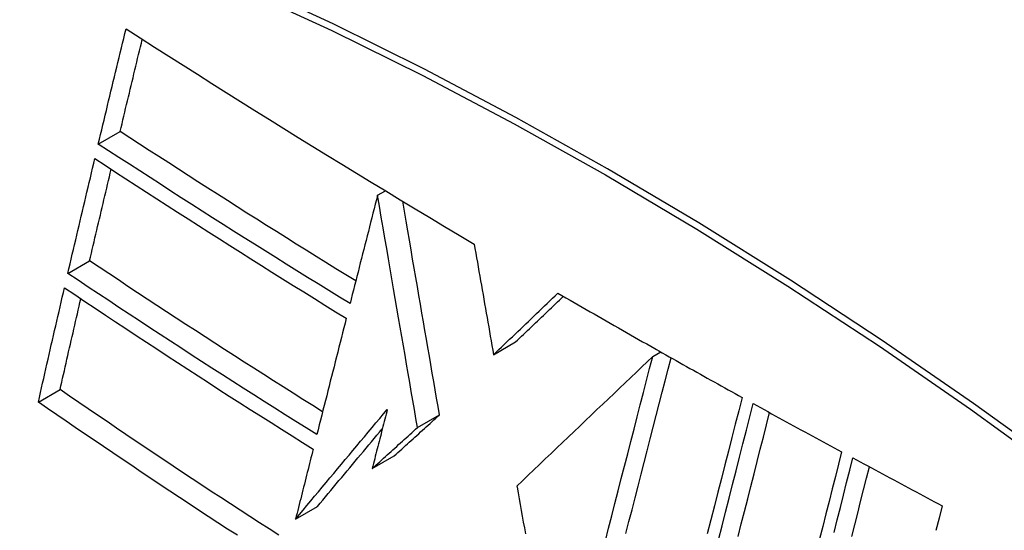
# Model space of a CAD drawing. Header units: inches. Extents: x 27 to 746, y 82 to 342.
# Tile 260 of 284: x 736.655 to 736.92, y 265.936 to 266.073. Entities that reach past the tile are written whole.
import ezdxf

# ---------------------------------------------------------------- set-up
doc = ezdxf.new("R2010")
doc.units = ezdxf.units.IN
doc.header["$MEASUREMENT"] = 0
doc.layers.add('Visible Edges(ANSI)', color=7, linetype='Continuous', lineweight=25)
doc.layers.add('Visible Tangent Edges(ANSI)', color=7, linetype='Continuous', lineweight=25)

msp = doc.modelspace()

# ---------------------------------------------------------------- linework, layer by layer
at = {"layer": 'Visible Edges(ANSI)'}
for p, q in [((736.67656, 266.03968), (736.68242, 266.04306)), ((736.75147, 266.02593), (736.75357, 266.02714)), ((736.75147, 266.02593), (736.75147, 266.02593)), ((736.66838, 266.00497), (736.67423, 266.00835)), ((736.78259, 265.98317), (736.78849, 265.98658)), ((736.82584, 265.98482), (736.82634, 265.98454)), ((736.82634, 265.98454), (736.82691, 265.98421)), ((736.82529, 265.98267), (736.82744, 265.98391)), ((736.66047, 265.97044), (736.6663, 265.97381)), ((736.7622, 265.96363), (736.7681, 265.96703)), ((736.75003, 265.95262), (736.75592, 265.95602)), ((736.78884, 265.94792), (736.78889, 265.94763)), ((736.72947, 265.93905), (736.73535, 265.94245))]:
    msp.add_line(p, q, dxfattribs=at)
at = {"layer": 'Visible Edges(ANSI)', "flags": 128}
for points in [[(736.67656, 266.03968), (736.67687, 266.04097), (736.67718, 266.04225), (736.67748, 266.04354), (736.67779, 266.04483), (736.6781, 266.04612), (736.67841, 266.04741), (736.67872, 266.04869), (736.67902, 266.04998), (736.67933, 266.05127), (736.67964, 266.05256), (736.67995, 266.05385), (736.68026, 266.05514), (736.68057, 266.05643), (736.68088, 266.05772), (736.68119, 266.05901), (736.6815, 266.06029), (736.68181, 266.06158), (736.68212, 266.06287), (736.68243, 266.06416), (736.68274, 266.06545), (736.68305, 266.06673), (736.68336, 266.06802), (736.68368, 266.06931), (736.68399, 266.07059)], [(736.68399, 266.07059), (736.6878, 266.06815), (736.69163, 266.06571), (736.69546, 266.06327), (736.69929, 266.06083), (736.70313, 266.0584), (736.70698, 266.05597), (736.71084, 266.05354), (736.7147, 266.05112), (736.71857, 266.04869), (736.72244, 266.04628), (736.72632, 266.04386), (736.73021, 266.04145), (736.7341, 266.03905), (736.738, 266.03665), (736.7419, 266.03425), (736.74581, 266.03186), (736.74972, 266.02948), (736.75365, 266.0271), (736.75758, 266.02472), (736.76152, 266.02234), (736.76547, 266.01997), (736.76944, 266.01759), (736.77341, 266.01523), (736.77739, 266.01286)], [(736.68242, 266.04306), (736.68266, 266.04409), (736.68291, 266.04512), (736.68315, 266.04615), (736.6834, 266.04718), (736.68365, 266.04821), (736.68389, 266.04924), (736.68414, 266.05027), (736.68439, 266.0513), (736.68463, 266.05233), (736.68488, 266.05336), (736.68513, 266.05439), (736.68538, 266.05543), (736.68562, 266.05646), (736.68587, 266.05749), (736.68612, 266.05852), (736.68637, 266.05955), (736.68661, 266.06058), (736.68686, 266.06161), (736.68711, 266.06264), (736.68736, 266.06368), (736.68761, 266.06471), (736.68786, 266.06574), (736.68811, 266.06677), (736.68835, 266.0678)], [(736.74562, 266.00295), (736.74295, 266.0046), (736.74028, 266.00624), (736.73762, 266.00789), (736.73496, 266.00955), (736.73231, 266.0112), (736.72966, 266.01286), (736.72701, 266.01452), (736.72436, 266.01618), (736.72172, 266.01784), (736.71908, 266.01951), (736.71644, 266.02118), (736.7138, 266.02285), (736.71117, 266.02453), (736.70854, 266.0262), (736.70591, 266.02788), (736.70329, 266.02956), (736.70067, 266.03125), (736.69805, 266.03293), (736.69544, 266.03461), (736.69283, 266.0363), (736.69022, 266.03799), (736.68762, 266.03968), (736.68501, 266.04137), (736.68242, 266.04306)], [(736.74408, 265.99688), (736.74122, 265.99864), (736.73837, 266.00039), (736.73551, 266.00215), (736.73267, 266.00392), (736.72983, 266.00569), (736.72699, 266.00746), (736.72415, 266.00923), (736.72132, 266.011), (736.71849, 266.01278), (736.71566, 266.01456), (736.71284, 266.01635), (736.71003, 266.01813), (736.70722, 266.01992), (736.70441, 266.02171), (736.70161, 266.0235), (736.69881, 266.02529), (736.69601, 266.02708), (736.69322, 266.02888), (736.69044, 266.03067), (736.68766, 266.03247), (736.68488, 266.03427), (736.6821, 266.03607), (736.67933, 266.03788), (736.67656, 266.03968)], [(736.66838, 266.00497), (736.66868, 266.00625), (736.66898, 266.00754), (736.66928, 266.00882), (736.66958, 266.0101), (736.66988, 266.01139), (736.67018, 266.01267), (736.67048, 266.01396), (736.67078, 266.01524), (736.67109, 266.01653), (736.67139, 266.01781), (736.67169, 266.0191), (736.67199, 266.02038), (736.67229, 266.02167), (736.6726, 266.02295), (736.6729, 266.02424), (736.6732, 266.02552), (736.67351, 266.02681), (736.67381, 266.02809), (736.67411, 266.02937), (736.67442, 266.03066), (736.67472, 266.03194), (736.67503, 266.03322), (736.67533, 266.03451), (736.67564, 266.03579)], [(736.67564, 266.03579), (736.6784, 266.03398), (736.68116, 266.03218), (736.68393, 266.03038), (736.68671, 266.02858), (736.68948, 266.02678), (736.69227, 266.02498), (736.69505, 266.02318), (736.69784, 266.02139), (736.70064, 266.0196), (736.70344, 266.0178), (736.70624, 266.01601), (736.70905, 266.01423), (736.71186, 266.01244), (736.71467, 266.01066), (736.71749, 266.00887), (736.72032, 266.00709), (736.72315, 266.00532), (736.72599, 266.00354), (736.72883, 266.00177), (736.73167, 266), (736.73452, 265.99823), (736.73737, 265.99647), (736.74022, 265.9947), (736.74308, 265.99295)], [(736.67423, 266.00835), (736.67447, 266.00937), (736.67471, 266.01039), (736.67494, 266.01142), (736.67518, 266.01244), (736.67542, 266.01346), (736.67566, 266.01449), (736.6759, 266.01551), (736.67614, 266.01654), (736.67638, 266.01756), (736.67662, 266.01859), (736.67686, 266.01961), (736.67711, 266.02064), (736.67735, 266.02166), (736.67759, 266.02269), (736.67783, 266.02371), (736.67807, 266.02474), (736.67831, 266.02576), (736.67855, 266.02679), (736.6788, 266.02781), (736.67904, 266.02884), (736.67928, 266.02986), (736.67952, 266.03088), (736.67977, 266.03191), (736.68001, 266.03293)], [(736.75147, 266.02593), (736.75116, 266.02472), (736.75085, 266.02352), (736.75054, 266.02231), (736.75024, 266.0211), (736.74993, 266.01989), (736.74962, 266.01868), (736.74931, 266.01747), (736.749, 266.01626), (736.7487, 266.01505), (736.74839, 266.01383), (736.74808, 266.01262), (736.74777, 266.01141), (736.74746, 266.0102), (736.74716, 266.00899), (736.74685, 266.00778), (736.74654, 266.00656), (736.74623, 266.00535), (736.74592, 266.00414), (736.74562, 266.00293), (736.74531, 266.00172), (736.745, 266.00051), (736.74469, 265.9993), (736.74439, 265.99809), (736.74408, 265.99688)], [(736.7622, 265.96363), (736.76178, 265.96603), (736.76137, 265.96844), (736.76095, 265.97086), (736.76053, 265.97328), (736.76011, 265.97571), (736.75969, 265.97815), (736.75927, 265.9806), (736.75885, 265.98306), (736.75842, 265.98554), (736.75799, 265.98804), (736.75755, 265.99056), (736.75712, 265.9931), (736.75667, 265.99567), (736.75623, 265.99825), (736.75578, 266.00087), (736.75532, 266.00351), (736.75486, 266.00619), (736.7544, 266.0089), (736.75393, 266.01164), (736.75345, 266.01442), (736.75296, 266.01723), (736.75247, 266.02009), (736.75197, 266.02299), (736.75147, 266.02593)], [(736.7681, 265.96703), (736.76771, 265.96927), (736.76732, 265.9715), (736.76694, 265.97374), (736.76655, 265.97599), (736.76616, 265.97824), (736.76577, 265.9805), (736.76538, 265.98278), (736.76498, 265.98506), (736.76459, 265.98735), (736.76419, 265.98966), (736.76379, 265.99199), (736.76338, 265.99433), (736.76298, 265.99669), (736.76257, 265.99907), (736.76215, 266.00147), (736.76174, 266.0039), (736.76131, 266.00635), (736.76089, 266.00883), (736.76046, 266.01133), (736.76002, 266.01387), (736.75958, 266.01643), (736.75913, 266.01903), (736.75868, 266.02166), (736.75822, 266.02433)], [(736.77739, 266.01286), (736.7776, 266.01164), (736.77781, 266.01042), (736.77803, 266.0092), (736.77824, 266.00797), (736.77846, 266.00674), (736.77867, 266.0055), (736.77889, 266.00427), (736.77911, 266.00303), (736.77932, 266.0018), (736.77954, 266.00056), (736.77976, 265.99932), (736.77997, 265.99808), (736.78019, 265.99684), (736.78041, 265.99559), (736.78063, 265.99435), (736.78085, 265.99311), (736.78106, 265.99186), (736.78128, 265.99062), (736.7815, 265.98938), (736.78172, 265.98813), (736.78194, 265.98689), (736.78216, 265.98565), (736.78237, 265.98441), (736.78259, 265.98317)], [(736.73673, 265.96786), (736.73408, 265.96952), (736.73144, 265.97118), (736.7288, 265.97284), (736.72617, 265.97451), (736.72354, 265.97618), (736.72092, 265.97785), (736.7183, 265.97952), (736.71568, 265.98119), (736.71306, 265.98287), (736.71045, 265.98456), (736.70784, 265.98624), (736.70524, 265.98793), (736.70263, 265.98962), (736.70003, 265.99131), (736.69744, 265.99301), (736.69484, 265.99471), (736.69225, 265.9964), (736.68967, 265.99811), (736.68709, 265.99981), (736.68451, 266.00151), (736.68193, 266.00322), (736.67936, 266.00493), (736.67679, 266.00664), (736.67423, 266.00835)], [(736.73519, 265.96176), (736.73235, 265.96352), (736.72952, 265.96529), (736.7267, 265.96707), (736.72388, 265.96884), (736.72106, 265.97062), (736.71825, 265.97241), (736.71545, 265.97419), (736.71264, 265.97598), (736.70984, 265.97778), (736.70705, 265.97958), (736.70426, 265.98138), (736.70147, 265.98318), (736.69869, 265.98498), (736.69591, 265.98679), (736.69314, 265.9886), (736.69037, 265.99042), (736.6876, 265.99223), (736.68484, 265.99405), (736.68209, 265.99586), (736.67934, 265.99768), (736.67659, 265.9995), (736.67385, 266.00133), (736.67111, 266.00315), (736.66838, 266.00497)], [(736.66047, 265.97044), (736.66075, 265.97172), (736.66104, 265.97299), (736.66133, 265.97427), (736.66162, 265.97555), (736.66191, 265.97683), (736.6622, 265.97811), (736.66249, 265.97938), (736.66278, 265.98066), (736.66308, 265.98194), (736.66337, 265.98322), (736.66366, 265.9845), (736.66395, 265.98578), (736.66425, 265.98706), (736.66454, 265.98834), (736.66483, 265.98962), (736.66513, 265.9909), (736.66542, 265.99218), (736.66572, 265.99346), (736.66601, 265.99474), (736.66631, 265.99602), (736.6666, 265.99729), (736.6669, 265.99857), (736.66719, 265.99985), (736.66749, 266.00112)], [(736.66749, 266.00112), (736.67022, 265.99929), (736.67296, 265.99747), (736.6757, 265.99564), (736.67845, 265.99381), (736.6812, 265.99199), (736.68395, 265.99017), (736.68671, 265.98834), (736.68947, 265.98653), (736.69224, 265.98471), (736.69501, 265.9829), (736.69779, 265.98109), (736.70056, 265.97928), (736.70334, 265.97748), (736.70613, 265.97568), (736.70891, 265.97388), (736.7117, 265.97209), (736.7145, 265.9703), (736.7173, 265.96851), (736.7201, 265.96673), (736.72291, 265.96495), (736.72572, 265.96317), (736.72854, 265.9614), (736.73137, 265.95963), (736.7342, 265.95786)], [(736.6663, 265.97381), (736.66653, 265.97482), (736.66676, 265.97584), (736.66699, 265.97685), (736.66722, 265.97787), (736.66745, 265.97888), (736.66768, 265.9799), (736.66791, 265.98091), (736.66814, 265.98193), (736.66837, 265.98295), (736.6686, 265.98396), (736.66884, 265.98498), (736.66907, 265.98599), (736.6693, 265.98701), (736.66953, 265.98803), (736.66977, 265.98904), (736.67, 265.99006), (736.67023, 265.99108), (736.67047, 265.99209), (736.6707, 265.99311), (736.67093, 265.99413), (736.67117, 265.99514), (736.6714, 265.99616), (736.67164, 265.99718), (736.67187, 265.99819)], [(736.78259, 265.98317), (736.78331, 265.98386), (736.78403, 265.98455), (736.78475, 265.98523), (736.78547, 265.98592), (736.78619, 265.98661), (736.78691, 265.9873), (736.78763, 265.98799), (736.78835, 265.98868), (736.78907, 265.98937), (736.78979, 265.99006), (736.79051, 265.99075), (736.79123, 265.99143), (736.79195, 265.99212), (736.79268, 265.99281), (736.7934, 265.9935), (736.79412, 265.99419), (736.79484, 265.99488), (736.79556, 265.99557), (736.79628, 265.99625), (736.797, 265.99694), (736.79772, 265.99763), (736.79843, 265.99831), (736.79915, 265.999), (736.79987, 265.99968)], [(736.78849, 265.98658), (736.78902, 265.98709), (736.78956, 265.9876), (736.79009, 265.98811), (736.79063, 265.98862), (736.79116, 265.98913), (736.79169, 265.98964), (736.79223, 265.99015), (736.79276, 265.99066), (736.7933, 265.99117), (736.79383, 265.99168), (736.79437, 265.9922), (736.7949, 265.99271), (736.79544, 265.99322), (736.79597, 265.99373), (736.79651, 265.99424), (736.79704, 265.99475), (736.79758, 265.99527), (736.79811, 265.99578), (736.79865, 265.99629), (736.79918, 265.9968), (736.79972, 265.99731), (736.80025, 265.99782), (736.80079, 265.99833), (736.80132, 265.99884)], [(736.79987, 265.99968), (736.80094, 265.99906), (736.80202, 265.99844), (736.8031, 265.99781), (736.80418, 265.99719), (736.80525, 265.99657), (736.80633, 265.99595), (736.80741, 265.99533), (736.80849, 265.99471), (736.80957, 265.99409), (736.81065, 265.99347), (736.81173, 265.99285), (736.81282, 265.99223), (736.8139, 265.99161), (736.81498, 265.99099), (736.81607, 265.99037), (736.81715, 265.98975), (736.81824, 265.98913), (736.81932, 265.98851), (736.82041, 265.9879), (736.82149, 265.98728), (736.82258, 265.98666), (736.82367, 265.98605), (736.82476, 265.98543), (736.82584, 265.98482)], [(736.74308, 265.99295), (736.74275, 265.99165), (736.74242, 265.99035), (736.7421, 265.98906), (736.74177, 265.98776), (736.74144, 265.98646), (736.74111, 265.98516), (736.74078, 265.98386), (736.74045, 265.98256), (736.74012, 265.98126), (736.73979, 265.97996), (736.73946, 265.97866), (736.73913, 265.97736), (736.7388, 265.97606), (736.73847, 265.97476), (736.73814, 265.97346), (736.73782, 265.97215), (736.73749, 265.97085), (736.73716, 265.96955), (736.73683, 265.96825), (736.7365, 265.96695), (736.73617, 265.96565), (736.73584, 265.96435), (736.73552, 265.96306), (736.73519, 265.96176)], [(736.82691, 265.98421), (736.82784, 265.98369), (736.82877, 265.98316), (736.82969, 265.98264), (736.83062, 265.98212), (736.83155, 265.98159), (736.83248, 265.98107), (736.83341, 265.98055), (736.83434, 265.98003), (736.83527, 265.9795), (736.8362, 265.97898), (736.83714, 265.97846), (736.83807, 265.97794), (736.839, 265.97742), (736.83993, 265.9769), (736.84086, 265.97638), (736.8418, 265.97586), (736.84273, 265.97534), (736.84366, 265.97482), (736.8446, 265.9743), (736.84553, 265.97378), (736.84646, 265.97326), (736.8474, 265.97274), (736.84833, 265.97222), (736.84927, 265.97171)], [(736.82529, 265.98267), (736.82384, 265.98129), (736.82238, 265.9799), (736.8209, 265.97849), (736.81942, 265.97708), (736.81793, 265.97566), (736.81642, 265.97422), (736.81491, 265.97279), (736.81339, 265.97134), (736.81187, 265.96989), (736.81034, 265.96843), (736.80881, 265.96697), (736.80727, 265.9655), (736.80573, 265.96403), (736.80418, 265.96256), (736.80264, 265.96109), (736.8011, 265.95962), (736.79955, 265.95815), (736.79801, 265.95668), (736.79647, 265.95521), (736.79494, 265.95374), (736.7934, 265.95228), (736.79188, 265.95082), (736.79035, 265.94937), (736.78884, 265.94792)], [(736.81258, 265.93327), (736.81344, 265.9366), (736.8143, 265.93994), (736.81515, 265.94328), (736.81601, 265.94661), (736.81687, 265.94994), (736.81772, 265.95326), (736.81858, 265.95658), (736.81943, 265.95988), (736.82028, 265.96318), (736.82112, 265.96647), (736.82196, 265.96974), (736.8228, 265.973), (736.82364, 265.97624), (736.82447, 265.97946), (736.82529, 265.98267)], [(736.8181, 265.93522), (736.81892, 265.93839), (736.81974, 265.94156), (736.82055, 265.94474), (736.82137, 265.94791), (736.82218, 265.95108), (736.823, 265.95425), (736.82381, 265.95741), (736.82462, 265.96056), (736.82543, 265.9637), (736.82624, 265.96684), (736.82704, 265.96997), (736.82784, 265.97308), (736.82864, 265.97618), (736.82944, 265.97927), (736.83023, 265.98234)], [(736.72497, 265.93474), (736.72236, 265.93642), (736.71976, 265.93809), (736.71717, 265.93977), (736.71458, 265.94145), (736.712, 265.94313), (736.70943, 265.94482), (736.70686, 265.9465), (736.70429, 265.94819), (736.70173, 265.94988), (736.69918, 265.95158), (736.69663, 265.95327), (736.69409, 265.95497), (736.69154, 265.95667), (736.68901, 265.95837), (736.68648, 265.96007), (736.68395, 265.96178), (736.68142, 265.96349), (736.67889, 265.96521), (736.67636, 265.96692), (736.67384, 265.96864), (736.67132, 265.97036), (736.66881, 265.97208), (736.6663, 265.97381)], [(736.84927, 265.97171), (736.84836, 265.96814), (736.84744, 265.96455), (736.84652, 265.96094), (736.84559, 265.95731), (736.84466, 265.95365), (736.84372, 265.94998), (736.84278, 265.9463), (736.84184, 265.9426), (736.84089, 265.93889), (736.83994, 265.93516)], [(736.71386, 265.93472), (736.71125, 265.93641), (736.70865, 265.9381), (736.70606, 265.93979), (736.70347, 265.94149), (736.70089, 265.94319), (736.69831, 265.94489), (736.69574, 265.94659), (736.69317, 265.94829), (736.69061, 265.95), (736.68806, 265.9517), (736.68552, 265.95341), (736.68298, 265.95511), (736.68045, 265.95682), (736.67792, 265.95853), (736.6754, 265.96023), (736.67289, 265.96194), (736.67039, 265.96364), (736.6679, 265.96534), (736.66541, 265.96704), (736.66294, 265.96874), (736.66047, 265.97044)], [(736.72947, 265.93905), (736.73049, 265.94027), (736.7315, 265.9415), (736.73252, 265.94272), (736.73355, 265.94395), (736.73457, 265.94518), (736.73559, 265.94641), (736.73662, 265.94764), (736.73765, 265.94887), (736.73867, 265.9501), (736.7397, 265.95133), (736.74073, 265.95256), (736.74176, 265.9538), (736.74279, 265.95503), (736.74382, 265.95626), (736.74485, 265.95749), (736.74588, 265.95872), (736.74691, 265.95995), (736.74794, 265.96118), (736.74896, 265.9624), (736.74999, 265.96363), (736.75102, 265.96485), (736.75204, 265.96608), (736.75306, 265.9673), (736.75409, 265.96851)], [(736.75409, 265.96851), (736.75392, 265.96785), (736.75375, 265.96719), (736.75358, 265.96653), (736.75341, 265.96587), (736.75324, 265.96521), (736.75307, 265.96454), (736.7529, 265.96388), (736.75273, 265.96322), (736.75256, 265.96256), (736.7524, 265.96189), (736.75223, 265.96123), (736.75206, 265.96057), (736.75189, 265.95991), (736.75172, 265.95924), (736.75155, 265.95858), (736.75138, 265.95792), (736.75121, 265.95726), (736.75104, 265.95659), (736.75087, 265.95593), (736.7507, 265.95527), (736.75054, 265.95461), (736.75037, 265.95394), (736.7502, 265.95328), (736.75003, 265.95262)], [(736.84295, 265.93353), (736.8439, 265.93725), (736.84484, 265.94096), (736.84578, 265.94466), (736.84672, 265.94834), (736.84766, 265.95201), (736.84859, 265.95566), (736.84951, 265.95929), (736.85043, 265.9629), (736.85135, 265.96649), (736.85226, 265.97005)], [(736.85226, 265.97005), (736.85324, 265.96951), (736.85423, 265.96897), (736.85521, 265.96843), (736.85619, 265.96789), (736.85718, 265.96734), (736.85816, 265.9668), (736.85915, 265.96626), (736.86014, 265.96572), (736.86112, 265.96518), (736.86211, 265.96464), (736.8631, 265.9641), (736.86408, 265.96356), (736.86507, 265.96302), (736.86606, 265.96248), (736.86705, 265.96194), (736.86804, 265.9614), (736.86903, 265.96087), (736.87002, 265.96033), (736.87101, 265.95979), (736.872, 265.95925), (736.87299, 265.95872), (736.87398, 265.95818), (736.87497, 265.95764), (736.87596, 265.95711)], [(736.75592, 265.95602), (736.75643, 265.95648), (736.75693, 265.95694), (736.75744, 265.9574), (736.75795, 265.95786), (736.75845, 265.95831), (736.75896, 265.95877), (736.75947, 265.95923), (736.75997, 265.95969), (736.76048, 265.96015), (736.76099, 265.96061), (736.7615, 265.96107), (736.762, 265.96153), (736.76251, 265.96198), (736.76302, 265.96244), (736.76353, 265.9629), (736.76403, 265.96336), (736.76454, 265.96382), (736.76505, 265.96428), (736.76556, 265.96474), (736.76606, 265.9652), (736.76657, 265.96566), (736.76708, 265.96612), (736.76759, 265.96657), (736.7681, 265.96703)], [(736.8482, 265.93441), (736.84906, 265.93778), (736.84991, 265.94114), (736.85077, 265.94449), (736.85162, 265.94784), (736.85247, 265.95117), (736.85331, 265.95449), (736.85416, 265.9578), (736.855, 265.96109), (736.85583, 265.96437), (736.85666, 265.96763)], [(736.73535, 265.94245), (736.73607, 265.94331), (736.73679, 265.94417), (736.73751, 265.94504), (736.73823, 265.94591), (736.73895, 265.94677), (736.73968, 265.94764), (736.7404, 265.94851), (736.74112, 265.94938), (736.74185, 265.95025), (736.74257, 265.95112), (736.7433, 265.95199), (736.74403, 265.95286), (736.74475, 265.95373), (736.74548, 265.9546), (736.74621, 265.95547), (736.74693, 265.95634), (736.74766, 265.95721), (736.74839, 265.95808), (736.74912, 265.95895), (736.74984, 265.95982), (736.75057, 265.96069), (736.7513, 265.96156), (736.75203, 265.96243), (736.75275, 265.9633)], [(736.75003, 265.95262), (736.75053, 265.95308), (736.75104, 265.95354), (736.75155, 265.95399), (736.75205, 265.95445), (736.75256, 265.95491), (736.75307, 265.95537), (736.75357, 265.95583), (736.75408, 265.95629), (736.75459, 265.95675), (736.75509, 265.9572), (736.7556, 265.95766), (736.75611, 265.95812), (736.75662, 265.95858), (736.75712, 265.95904), (736.75763, 265.9595), (736.75814, 265.95996), (736.75865, 265.96042), (736.75915, 265.96088), (736.75966, 265.96134), (736.76017, 265.96179), (736.76068, 265.96225), (736.76118, 265.96271), (736.76169, 265.96317), (736.7622, 265.96363)], [(736.7342, 265.95786), (736.73401, 265.95708), (736.73381, 265.95629), (736.73361, 265.95551), (736.73342, 265.95473), (736.73322, 265.95394), (736.73302, 265.95316), (736.73282, 265.95238), (736.73263, 265.95159), (736.73243, 265.95081), (736.73223, 265.95002), (736.73203, 265.94924), (736.73184, 265.94846), (736.73164, 265.94767), (736.73144, 265.94689), (736.73124, 265.9461), (736.73105, 265.94532), (736.73085, 265.94454), (736.73065, 265.94375), (736.73045, 265.94297), (736.73026, 265.94218), (736.73006, 265.9414), (736.72986, 265.94062), (736.72967, 265.93983), (736.72947, 265.93905)], [(736.87596, 265.95711), (736.87513, 265.95381), (736.87429, 265.9505), (736.87346, 265.94717), (736.87261, 265.94382), (736.87177, 265.94047), (736.87092, 265.9371), (736.87007, 265.93373)], [(736.87396, 265.93547), (736.8748, 265.93884), (736.87564, 265.94219), (736.87648, 265.94553), (736.87732, 265.94886), (736.87815, 265.95218), (736.87898, 265.95547)], [(736.87898, 265.95547), (736.87998, 265.95494), (736.88097, 265.9544), (736.88197, 265.95386), (736.88296, 265.95333), (736.88396, 265.95279), (736.88495, 265.95226), (736.88595, 265.95172), (736.88695, 265.95119), (736.88794, 265.95066), (736.88894, 265.95012), (736.88994, 265.94959), (736.89093, 265.94905), (736.89193, 265.94852), (736.89293, 265.94799), (736.89393, 265.94746), (736.89493, 265.94692), (736.89593, 265.94639), (736.89693, 265.94586), (736.89793, 265.94533), (736.89893, 265.94479), (736.89993, 265.94426), (736.90093, 265.94373), (736.90193, 265.9432), (736.90293, 265.94267)], [(736.87873, 265.93444), (736.87951, 265.93757), (736.8803, 265.94069), (736.88108, 265.94381), (736.88186, 265.94691), (736.88264, 265.95001), (736.88341, 265.95309)], [(736.78889, 265.94763), (736.78917, 265.94607), (736.78945, 265.94452), (736.78973, 265.94296), (736.79001, 265.94139), (736.79029, 265.93983), (736.79057, 265.93826), (736.79085, 265.93669), (736.79114, 265.93511)], [(736.90293, 265.94267), (736.90212, 265.93936), (736.90129, 265.93604)]]:
    msp.add_lwpolyline(points, dxfattribs=at)
at = {"layer": 'Visible Edges(ANSI)'}
msp.add_ellipse((736.8746, 265.05467), major_axis=(-0.64961, 1.12515), ratio=0.57735, start_param=5.161526, end_param=5.834048, dxfattribs=at)
at = {"layer": 'Visible Tangent Edges(ANSI)'}
msp.add_line((736.75147, 266.02593), (736.75357, 266.02714), dxfattribs=at)
at = {"layer": 'Visible Tangent Edges(ANSI)', "flags": 128}
for points in [[(736.93588, 265.95242), (736.91137, 265.9701), (736.88682, 265.98702), (736.86224, 266.00316), (736.83768, 266.01851), (736.81312, 266.03306), (736.78858, 266.04682), (736.76404, 266.05979), (736.73954, 266.07196), (736.7151, 266.0833), (736.69074, 266.09382), (736.66651, 266.10349), (736.64239, 266.11231), (736.6184, 266.12029), (736.59457, 266.12741), (736.57092, 266.13366), (736.54746, 266.13905), (736.5242, 266.14356)], [(736.52438, 266.14094), (736.54757, 266.13653), (736.57097, 266.13124), (736.59456, 266.12509), (736.61832, 266.11807), (736.64225, 266.11019), (736.66631, 266.10146), (736.69049, 266.09187), (736.71479, 266.08143), (736.73918, 266.07016), (736.76363, 266.05805), (736.78811, 266.04514), (736.81259, 266.03141), (736.83709, 266.01689), (736.86158, 266.00157), (736.88609, 265.98544), (736.91057, 265.96852), (736.93499, 265.95084)]]:
    msp.add_lwpolyline(points, dxfattribs=at)

doc.saveas('drawing.dxf')
